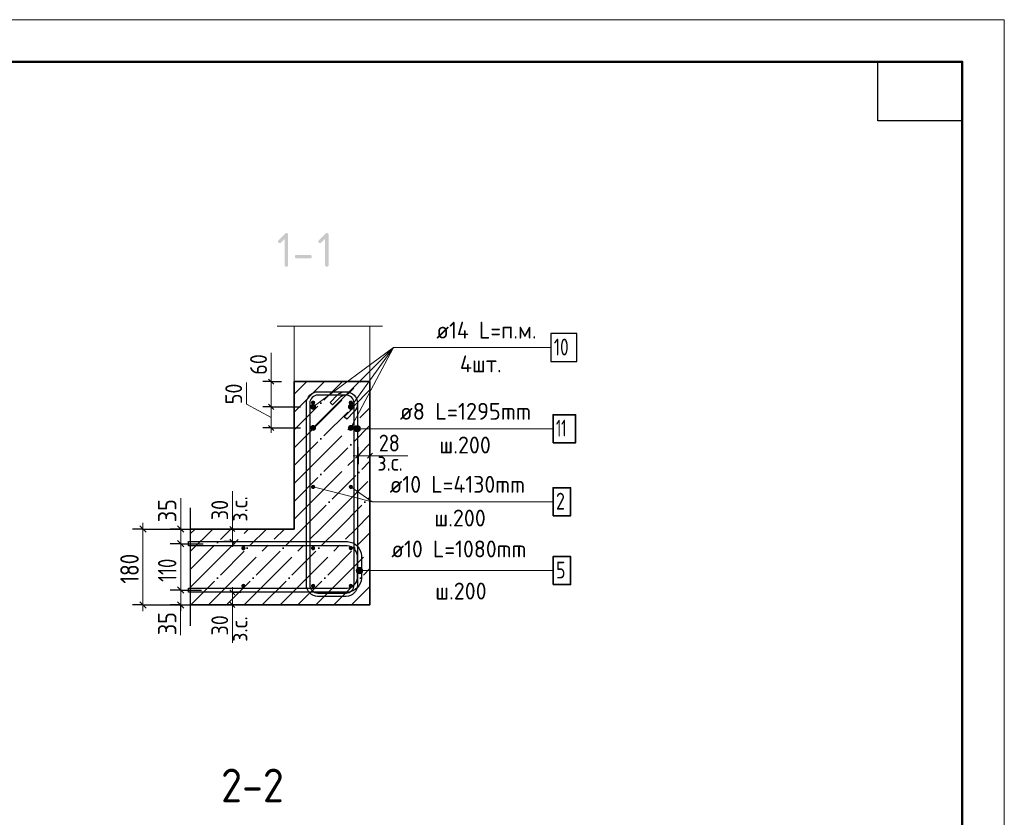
# Model space of a CAD drawing. Header units: millimetres. Extents: x -49773 to 2322955, y -3321 to 58485.
# Tile 320 of 580: x 1228507 to 1240195, y 46818 to 56285. Entities that reach past the tile are written whole.
import ezdxf

# ---------------------------------------------------------------- set-up
doc = ezdxf.new("R2010")
doc.units = ezdxf.units.MM
doc.linetypes.add('______11', pattern=[500, 400, -50, 0, -50])
doc.linetypes.add('______5', pattern=[1100, 800, -100, 100, -100])
for name, color, linetype, lineweight in [('Standard', 7, 'Continuous', 25), ('Арм.стержн. Арматура края', 96, 'Continuous', 35), ('Арм.стержн. вертикальными 1', 22, 'Continuous', 35), ('Арм.стержн. Доп. арматура', 180, 'Continuous', 35), ('Арм.стержн. Хомут', 240, 'Continuous', 35), ('Размерная линия_ общее', 7, 'Continuous', 13), ('Размерная линия_ общее_1', 7, 'Continuous', 13)]:
    doc.layers.add(name, color=color, linetype=linetype, lineweight=lineweight)
doc.styles.add('ISOCPEUR', font='txt')

msp = doc.modelspace()

# ---------------------------------------------------------------- hatches: boundary and pattern name
at = {"layer": 'Standard', "linetype": 'Continuous', "lineweight": 35, "transparency": 33554687}
for points in [[(1231653.4, 53684.8), (1231607.3, 53638.7), (1231605.9, 53637.3), (1231604.3, 53636.2), (1231602.7, 53635.1), (1231601, 53634.4), (1231599.2, 53633.7), (1231597.3, 53633.3), (1231595.4, 53633), (1231593.4, 53633), (1231590.9, 53633), (1231588.7, 53633.3), (1231586.5, 53633.6), (1231584.7, 53634.2), (1231582.8, 53634.9), (1231581.2, 53635.8), (1231579.7, 53636.7), (1231578.4, 53638), (1231577.2, 53639.2), (1231576.2, 53640.8), (1231575.3, 53642.4), (1231574.7, 53644.2), (1231574, 53646.1), (1231573.7, 53648.3), (1231573.4, 53650.5), (1231573.4, 53653), (1231573.4, 53655), (1231573.8, 53656.9), (1231574.1, 53658.8), (1231574.8, 53660.5), (1231575.6, 53662.3), (1231576.6, 53663.9), (1231577.7, 53665.5), (1231579.2, 53666.9), (1231657.3, 53745.1), (1231659.3, 53747), (1231661.3, 53748.5), (1231663.3, 53750), (1231665.3, 53751), (1231667.3, 53752), (1231669.3, 53752.5), (1231671.4, 53753), (1231673.4, 53753), (1231675.9, 53753), (1231678.1, 53752.6), (1231680.3, 53752.3), (1231682.2, 53751.7), (1231684.1, 53751.1), (1231685.6, 53750.1), (1231687.2, 53749.2), (1231688.4, 53748), (1231689.7, 53746.7), (1231690.6, 53745.1), (1231691.6, 53743.6), (1231692.2, 53741.7), (1231692.8, 53739.8), (1231693.1, 53737.6), (1231693.5, 53735.5), (1231693.5, 53733), (1231693.5, 53373), (1231693.5, 53370.5), (1231693.1, 53368.3), (1231692.8, 53366.1), (1231692.2, 53364.2), (1231691.6, 53362.3), (1231690.6, 53360.8), (1231689.7, 53359.2), (1231688.4, 53358), (1231687.2, 53356.7), (1231685.6, 53355.8), (1231684.1, 53354.8), (1231682.2, 53354.2), (1231680.3, 53353.6), (1231678.1, 53353.3), (1231675.9, 53353), (1231673.4, 53353), (1231670.9, 53353), (1231668.7, 53353.3), (1231666.5, 53353.6), (1231664.6, 53354.2), (1231662.8, 53354.8), (1231661.2, 53355.8), (1231659.6, 53356.7), (1231658.4, 53358), (1231657.1, 53359.2), (1231656.2, 53360.8), (1231655.3, 53362.3), (1231654.6, 53364.2), (1231654, 53366.1), (1231653.7, 53368.3), (1231653.4, 53370.5), (1231653.4, 53373)], [(1232133.2, 53684.8), (1232087.1, 53638.7), (1232085.7, 53637.3), (1232084.1, 53636.2), (1232082.5, 53635.1), (1232080.8, 53634.4), (1232079, 53633.7), (1232077.1, 53633.3), (1232075.2, 53633), (1232073.2, 53633), (1232070.7, 53633), (1232068.5, 53633.3), (1232066.3, 53633.6), (1232064.4, 53634.2), (1232062.5, 53634.9), (1232061, 53635.8), (1232059.4, 53636.7), (1232058.2, 53638), (1232056.9, 53639.2), (1232056, 53640.8), (1232055.1, 53642.4), (1232054.4, 53644.2), (1232053.8, 53646.1), (1232053.5, 53648.3), (1232053.2, 53650.5), (1232053.2, 53653), (1232053.2, 53655), (1232053.5, 53656.9), (1232053.9, 53658.8), (1232054.6, 53660.5), (1232055.3, 53662.3), (1232056.4, 53663.9), (1232057.5, 53665.5), (1232058.9, 53666.9), (1232137.1, 53745.1), (1232139.1, 53747), (1232141.1, 53748.5), (1232143.1, 53750), (1232145.1, 53751), (1232147.1, 53752), (1232149.1, 53752.5), (1232151.1, 53753), (1232153.2, 53753), (1232155.7, 53753), (1232157.9, 53752.6), (1232160.1, 53752.3), (1232162, 53751.7), (1232163.8, 53751.1), (1232165.4, 53750.1), (1232167, 53749.2), (1232168.2, 53748), (1232169.5, 53746.7), (1232170.4, 53745.1), (1232171.4, 53743.6), (1232172, 53741.7), (1232172.6, 53739.8), (1232172.9, 53737.6), (1232173.2, 53735.5), (1232173.2, 53733), (1232173.2, 53373), (1232173.2, 53370.5), (1232172.9, 53368.3), (1232172.6, 53366.1), (1232172, 53364.2), (1232171.4, 53362.3), (1232170.4, 53360.8), (1232169.5, 53359.2), (1232168.2, 53358), (1232167, 53356.7), (1232165.4, 53355.8), (1232163.8, 53354.8), (1232162, 53354.2), (1232160.1, 53353.6), (1232157.9, 53353.3), (1232155.7, 53353), (1232153.2, 53353), (1232150.7, 53353), (1232148.5, 53353.3), (1232146.3, 53353.6), (1232144.4, 53354.2), (1232142.5, 53354.8), (1232141, 53355.8), (1232139.4, 53356.7), (1232138.2, 53358), (1232136.9, 53359.2), (1232136, 53360.8), (1232135, 53362.3), (1232134.4, 53364.2), (1232133.8, 53366.1), (1232133.5, 53368.3), (1232133.2, 53370.5), (1232133.2, 53373)], [(1231953.5, 53452.8), (1231793.5, 53452.8), (1231791, 53452.8), (1231788.8, 53453.1), (1231786.6, 53453.4), (1231784.8, 53454), (1231782.9, 53454.7), (1231781.3, 53455.6), (1231779.8, 53456.5), (1231778.5, 53457.8), (1231777.3, 53459), (1231776.3, 53460.6), (1231775.4, 53462.2), (1231774.8, 53464.1), (1231774.1, 53465.9), (1231773.8, 53468.1), (1231773.5, 53470.3), (1231773.5, 53472.8), (1231773.5, 53475.3), (1231773.8, 53477.5), (1231774.1, 53479.7), (1231774.8, 53481.6), (1231775.4, 53483.5), (1231776.3, 53485), (1231777.3, 53486.6), (1231778.5, 53487.8), (1231779.8, 53489.1), (1231781.3, 53490), (1231782.9, 53491), (1231784.8, 53491.6), (1231786.6, 53492.2), (1231788.8, 53492.5), (1231791, 53492.9), (1231793.5, 53492.9), (1231953.5, 53492.9), (1231956, 53492.9), (1231958.1, 53492.5), (1231960.3, 53492.2), (1231962.2, 53491.6), (1231964.1, 53491), (1231965.6, 53490), (1231967.2, 53489.1), (1231968.5, 53487.8), (1231969.7, 53486.6), (1231970.6, 53485), (1231971.6, 53483.5), (1231972.2, 53481.6), (1231972.8, 53479.7), (1231973.1, 53477.5), (1231973.5, 53475.3), (1231973.5, 53472.8), (1231973.5, 53470.3), (1231973.1, 53468.1), (1231972.8, 53465.9), (1231972.2, 53464.1), (1231971.6, 53462.2), (1231970.6, 53460.6), (1231969.7, 53459), (1231968.5, 53457.8), (1231967.2, 53456.5), (1231965.6, 53455.6), (1231964.1, 53454.7), (1231962.2, 53454), (1231960.3, 53453.4), (1231958.1, 53453.1), (1231956, 53452.8)]]:
    msp.add_hatch(color=7, dxfattribs=at).paths.add_polyline_path(points, flags=16)
at = {"layer": 'Арм.стержн. Арматура края', "linetype": 'Continuous', "lineweight": 13, "transparency": 33554687}
for points in [[(1232508, 49728), (1232508, 49765.5), (1232502.7, 49746.8)], [(1232521.5, 49714.5), (1232521.5, 49779), (1232508, 49765.5)], [(1232521.5, 49714.5), (1232508, 49765.5), (1232508, 49728)], [(1232540.2, 49709.3), (1232540.2, 49784.3), (1232521.5, 49779)], [(1232540.2, 49709.3), (1232521.5, 49779), (1232521.5, 49714.5)], [(1232559, 49714.5), (1232559, 49779), (1232540.2, 49784.3)], [(1232559, 49714.5), (1232540.2, 49784.3), (1232540.2, 49709.3)], [(1232572.5, 49728), (1232572.5, 49765.5), (1232559, 49779)], [(1232572.5, 49728), (1232559, 49779), (1232559, 49714.5)], [(1232572.5, 49765.5), (1232572.5, 49728), (1232577.7, 49746.8)]]:
    msp.add_hatch(color=7, dxfattribs=at).paths.add_polyline_path(points)
at = {"layer": 'Арм.стержн. вертикальными 1', "linetype": 'Continuous', "lineweight": 50, "transparency": 33554687}
for points in [[(1232015.2, 51739.8), (1232013.3, 51749.4), (1232007.9, 51757.5), (1231999.8, 51762.9), (1231990.2, 51764.8), (1231980.7, 51762.9), (1231972.6, 51757.5), (1231967.1, 51749.4), (1231965.2, 51739.8), (1231967.1, 51730.3), (1231972.6, 51722.2), (1231980.7, 51716.7), (1231990.2, 51714.8), (1231999.8, 51716.7), (1232007.9, 51722.2), (1232013.3, 51730.3)], [(1232462.9, 51739.8), (1232461, 51749.4), (1232455.6, 51757.5), (1232447.5, 51762.9), (1232437.9, 51764.8), (1232428.3, 51762.9), (1232420.2, 51757.5), (1232414.8, 51749.4), (1232412.9, 51739.8), (1232414.8, 51730.3), (1232420.2, 51722.2), (1232428.3, 51716.7), (1232437.9, 51714.8), (1232447.5, 51716.7), (1232455.6, 51722.2), (1232461, 51730.3)], [(1232015.2, 50739.8), (1232013.3, 50749.4), (1232007.9, 50757.5), (1231999.8, 50762.9), (1231990.2, 50764.8), (1231980.7, 50762.9), (1231972.6, 50757.5), (1231967.1, 50749.4), (1231965.2, 50739.8), (1231967.1, 50730.3), (1231972.6, 50722.2), (1231980.7, 50716.7), (1231990.2, 50714.8), (1231999.8, 50716.7), (1232007.9, 50722.2), (1232013.3, 50730.3)], [(1232462.9, 50739.8), (1232461, 50749.4), (1232455.6, 50757.5), (1232447.5, 50762.9), (1232437.9, 50764.8), (1232428.3, 50762.9), (1232420.2, 50757.5), (1232414.8, 50749.4), (1232412.9, 50739.8), (1232414.8, 50730.3), (1232420.2, 50722.2), (1232428.3, 50716.7), (1232437.9, 50714.8), (1232447.5, 50716.7), (1232455.6, 50722.2), (1232461, 50730.3)], [(1231187.8, 50012.3), (1231185.8, 50021.9), (1231180.4, 50030), (1231172.3, 50035.4), (1231162.7, 50037.3), (1231153.2, 50035.4), (1231145.1, 50030), (1231139.7, 50021.9), (1231137.8, 50012.3), (1231139.7, 50002.8), (1231145.1, 49994.7), (1231153.2, 49989.2), (1231162.7, 49987.3), (1231172.3, 49989.2), (1231180.4, 49994.7), (1231185.8, 50002.8)], [(1232015.2, 50012.3), (1232013.3, 50021.9), (1232007.9, 50030), (1231999.8, 50035.4), (1231990.2, 50037.3), (1231980.7, 50035.4), (1231972.6, 50030), (1231967.1, 50021.9), (1231965.2, 50012.3), (1231967.1, 50002.8), (1231972.6, 49994.7), (1231980.7, 49989.2), (1231990.2, 49987.3), (1231999.8, 49989.2), (1232007.9, 49994.7), (1232013.3, 50002.8)], [(1232462.9, 50012.3), (1232461, 50021.9), (1232455.6, 50030), (1232447.5, 50035.4), (1232437.9, 50037.3), (1232428.3, 50035.4), (1232420.2, 50030), (1232414.8, 50021.9), (1232412.9, 50012.3), (1232414.8, 50002.8), (1232420.2, 49994.7), (1232428.3, 49989.2), (1232437.9, 49987.3), (1232447.5, 49989.2), (1232455.6, 49994.7), (1232461, 50002.8)], [(1231187.8, 49564.7), (1231185.8, 49574.3), (1231180.4, 49582.4), (1231172.3, 49587.8), (1231162.7, 49589.7), (1231153.2, 49587.8), (1231145.1, 49582.4), (1231139.7, 49574.3), (1231137.8, 49564.7), (1231139.7, 49555.1), (1231145.1, 49547), (1231153.2, 49541.6), (1231162.7, 49539.7), (1231172.3, 49541.6), (1231180.4, 49547), (1231185.8, 49555.1)], [(1232015.2, 49564.7), (1232013.3, 49574.3), (1232007.9, 49582.4), (1231999.8, 49587.8), (1231990.2, 49589.7), (1231980.7, 49587.8), (1231972.6, 49582.4), (1231967.1, 49574.3), (1231965.2, 49564.7), (1231967.1, 49555.1), (1231972.6, 49547), (1231980.7, 49541.6), (1231990.2, 49539.7), (1231999.8, 49541.6), (1232007.9, 49547), (1232013.3, 49555.1)], [(1232462.9, 49564.7), (1232461, 49574.3), (1232455.6, 49582.4), (1232447.5, 49587.8), (1232437.9, 49589.7), (1232428.3, 49587.8), (1232420.2, 49582.4), (1232414.8, 49574.3), (1232412.9, 49564.7), (1232414.8, 49555.1), (1232420.2, 49547), (1232428.3, 49541.6), (1232437.9, 49539.7), (1232447.5, 49541.6), (1232455.6, 49547), (1232461, 49555.1)]]:
    msp.add_hatch(color=4, dxfattribs=at).paths.add_polyline_path(points)
at = {"layer": 'Арм.стержн. Доп. арматура', "linetype": 'Continuous', "lineweight": 50, "transparency": 33554687}
for points in [[(1232025.2, 51689.8), (1232022.6, 51703.2), (1232015, 51714.6), (1232003.6, 51722.2), (1231990.2, 51724.8), (1231976.8, 51722.2), (1231965.5, 51714.6), (1231957.9, 51703.2), (1231955.2, 51689.8), (1231957.9, 51676.4), (1231965.5, 51665.1), (1231976.8, 51657.5), (1231990.2, 51654.8), (1232003.6, 51657.5), (1232015, 51665.1), (1232022.6, 51676.4)], [(1232472.9, 51689.8), (1232470.2, 51703.2), (1232462.6, 51714.6), (1232451.3, 51722.2), (1232437.9, 51724.8), (1232424.5, 51722.2), (1232413.1, 51714.6), (1232405.6, 51703.2), (1232402.9, 51689.8), (1232405.6, 51676.4), (1232413.1, 51665.1), (1232424.5, 51657.5), (1232437.9, 51654.8), (1232451.3, 51657.5), (1232462.6, 51665.1), (1232470.2, 51676.4)], [(1232025.2, 51439.8), (1232022.6, 51453.2), (1232015, 51464.6), (1232003.6, 51472.2), (1231990.2, 51474.8), (1231976.8, 51472.2), (1231965.5, 51464.6), (1231957.9, 51453.2), (1231955.2, 51439.8), (1231957.9, 51426.4), (1231965.5, 51415.1), (1231976.8, 51407.5), (1231990.2, 51404.8), (1232003.6, 51407.5), (1232015, 51415.1), (1232022.6, 51426.4)], [(1232472.9, 51439.8), (1232470.2, 51453.2), (1232462.6, 51464.6), (1232451.3, 51472.2), (1232437.9, 51474.8), (1232424.5, 51472.2), (1232413.1, 51464.6), (1232405.6, 51453.2), (1232402.9, 51439.8), (1232405.6, 51426.4), (1232413.1, 51415.1), (1232424.5, 51407.5), (1232437.9, 51404.8), (1232451.3, 51407.5), (1232462.6, 51415.1), (1232470.2, 51426.4)]]:
    msp.add_hatch(color=7, dxfattribs=at).paths.add_polyline_path(points)
at = {"layer": 'Арм.стержн. Хомут', "linetype": 'Continuous', "lineweight": 13, "transparency": 33554687}
for points in [[(1232480.3, 51411.4), (1232480.3, 51448.9), (1232475.1, 51430.1)], [(1232480.3, 51448.9), (1232493.8, 51397.9), (1232493.8, 51462.4)], [(1232480.3, 51448.9), (1232480.3, 51411.4), (1232493.8, 51397.9)], [(1232493.8, 51462.4), (1232512.6, 51392.6), (1232512.6, 51467.6)], [(1232493.8, 51462.4), (1232493.8, 51397.9), (1232512.6, 51392.6)], [(1232512.6, 51467.6), (1232512.6, 51392.6), (1232531.3, 51397.9)], [(1232512.6, 51467.6), (1232531.3, 51397.9), (1232531.3, 51462.4)], [(1232531.3, 51462.4), (1232531.3, 51397.9), (1232544.8, 51411.4)], [(1232531.3, 51462.4), (1232544.8, 51411.4), (1232544.8, 51448.9)], [(1232544.8, 51448.9), (1232544.8, 51411.4), (1232550.1, 51430.1)]]:
    msp.add_hatch(color=7, dxfattribs=at).paths.add_polyline_path(points)

# ---------------------------------------------------------------- linework, layer by layer
at = {"layer": 'Standard', "color": 7, "linetype": 'Continuous', "lineweight": 13, "transparency": 33554687}
for p, q in [((1231565.2, 52648.5), (1232815.2, 52648.5)), ((1232665.2, 51110.2), (1233115.2, 51110.2)), ((1231990.2, 50739.8), (1232692.6, 50563.4)), ((1231031.9, 50239.8), (1231031.9, 50689.8)), ((1231031.9, 49339.8), (1231031.9, 48889.8))]:
    msp.add_line(p, q, dxfattribs=at)
at = {"layer": 'Standard', "color": 253, "linetype": '______11', "lineweight": 35, "true_color": 0xababab, "transparency": 33554687}
for p, q in [((1231765.2, 51416.2), (1232338.8, 51989.8)), ((1231765.2, 51840.5), (1231914.6, 51989.8)), ((1231765.2, 50992), (1232665.2, 51892)), ((1231765.2, 50567.7), (1232665.2, 51467.7)), ((1231861.6, 50239.8), (1232665.2, 51043.5)), ((1232285.9, 50239.8), (1232665.2, 50619.2)), ((1230536.8, 50187.8), (1230588.8, 50239.8)), ((1230536.8, 49763.6), (1231013.1, 50239.8)), ((1230537.3, 49339.8), (1231437.3, 50239.8)), ((1230961.6, 49339.8), (1231861.6, 50239.8)), ((1231385.9, 49339.8), (1232285.9, 50239.8)), ((1231810.1, 49339.8), (1232665.2, 50194.9)), ((1232234.4, 49339.8), (1232665.2, 49770.7)), ((1232658.7, 49339.8), (1232665.2, 49346.4))]:
    msp.add_line(p, q, dxfattribs=at)
at = {"layer": 'Standard', "color": 253, "linetype": '______5', "lineweight": 35, "true_color": 0xababab, "transparency": 33554687}
for p, q in [((1231765.2, 51204.1), (1232551, 51989.8)), ((1231765.2, 51628.4), (1232126.7, 51989.8)), ((1231765.2, 50779.9), (1232665.2, 51679.9)), ((1231765.2, 50355.6), (1232665.2, 51255.6)), ((1232073.7, 50239.8), (1232665.2, 50831.3)), ((1232498, 50239.8), (1232665.2, 50407.1)), ((1230536.8, 49975.7), (1230800.9, 50239.8)), ((1230536.8, 49551.4), (1231225.2, 50239.8)), ((1230749.5, 49339.8), (1231649.5, 50239.8)), ((1231173.7, 49339.8), (1232073.7, 50239.8)), ((1231598, 49339.8), (1232498, 50239.8)), ((1232022.3, 49339.8), (1232665.2, 49982.8)), ((1232446.5, 49339.8), (1232665.2, 49558.5))]:
    msp.add_line(p, q, dxfattribs=at)
at = {"layer": 'Standard', "color": 7, "linetype": 'Continuous', "lineweight": 35, "transparency": 33554687}
for p, q in [((1231765.2, 51989.8), (1231765.2, 50239.8)), ((1232665.2, 51989.8), (1231765.2, 51989.8)), ((1232665.2, 50239.8), (1232665.2, 51989.8)), ((1231765.2, 50239.8), (1230536.8, 50239.8)), ((1232665.2, 49339.8), (1232665.2, 50239.8)), ((1230536.8, 49339.8), (1232665.2, 49339.8))]:
    msp.add_line(p, q, dxfattribs=at)
at = {"layer": 'Standard', "color": 7, "linetype": 'Continuous', "lineweight": 25, "transparency": 33554687}
msp.add_line((1230536.8, 49089.8), (1230536.8, 50489.8), dxfattribs=at)
at = {"layer": 'Standard', "color": 7, "linetype": 'Continuous', "lineweight": 13, "transparency": 33554687}
msp.add_lwpolyline([(1198194.6, -3115.3), (1240194.6, -3115.3), (1240194.6, 56284.7), (1198194.6, 56284.7), (1198194.6, -3115.3)], close=True, dxfattribs=at)
at = {"layer": 'Standard', "color": 7, "linetype": 'Continuous', "lineweight": 50, "transparency": 33554687}
msp.add_lwpolyline([(1200194.6, 55784.7), (1239694.6, 55784.7), (1239694.6, -2615.3), (1200194.6, -2615.3), (1200194.6, 55784.7)], close=True, dxfattribs=at)
at = {"layer": 'Standard', "color": 7, "linetype": 'Continuous', "lineweight": 25, "transparency": 33554687}
msp.add_lwpolyline([(1239694.6, 55784.7), (1239694.6, 55084.7), (1238694.6, 55084.7), (1238694.6, 55784.7), (1239694.6, 55784.7)], close=True, dxfattribs=at)
at = {"layer": 'Standard', "color": 7, "linetype": 'Continuous', "lineweight": 13, "transparency": 33554687}
msp.add_lwpolyline([(1231765.2, 51989.8), (1232665.2, 51989.8), (1232665.2, 52648.5), (1231765.2, 52648.5), (1231765.2, 51989.8)], dxfattribs=at)
at = {"layer": 'Арм.стержн. Арматура края', "color": 7, "linetype": 'Continuous', "lineweight": 13, "transparency": 33554687}
for p, q in [((1232502.7, 49746.8), (1232502.7, 49746.8)), ((1232540.2, 49784.3), (1232540.2, 49784.3)), ((1232819.3, 49746.8), (1232540.2, 49746.8)), ((1232540.2, 49709.3), (1232540.2, 49709.3)), ((1232577.7, 49746.8), (1232577.7, 49746.8)), ((1232819.3, 49746.8), (1234839.3, 49746.8))]:
    msp.add_line(p, q, dxfattribs=at)
at = {"layer": 'Арм.стержн. Арматура края', "color": 4, "linetype": 'Continuous', "lineweight": 25, "transparency": 33554687}
msp.add_lwpolyline([(1230511.8, 49539.8), (1232395, 49539.8), (1232417.6, 49543), (1232440.5, 49550.5), (1232461.5, 49562.3), (1232478.5, 49576.5), (1232492.8, 49593.6), (1232504.5, 49614.5), (1232512.1, 49637.4), (1232515.2, 49660), (1232515.2, 49919.6), (1232512.1, 49942.2), (1232504.5, 49965.1), (1232492.8, 49986.1), (1232478.5, 50003.1), (1232461.5, 50017.4), (1232440.5, 50029.1), (1232417.6, 50036.7), (1232395, 50039.8), (1230511.8, 50039.8), (1230511.8, 50089.8), (1232398.5, 50089.8), (1232429, 50085.6), (1232460.8, 50075.1), (1232490, 50058.7), (1232514.1, 50038.6), (1232534.2, 50014.6), (1232550.5, 49985.3), (1232561, 49953.6), (1232565.2, 49923.1), (1232565.2, 49656.6), (1232561, 49626.1), (1232550.5, 49594.3), (1232534.2, 49565.1), (1232514.1, 49541), (1232490, 49520.9), (1232460.8, 49504.5), (1232429, 49494.1), (1232398.5, 49489.8), (1230511.8, 49489.8), (1230511.8, 49539.8)], dxfattribs=at)
at = {"layer": 'Арм.стержн. Арматура края', "color": 7, "linetype": 'Continuous', "lineweight": 35, "transparency": 33554687}
msp.add_lwpolyline([(1234839.3, 49580.1), (1235045.9, 49580.1), (1235045.9, 49913.4), (1234839.3, 49913.4), (1234839.3, 49580.1)], dxfattribs=at)
at = {"layer": 'Арм.стержн. Арматура края', "color": 7, "linetype": 'Continuous', "lineweight": 13, "transparency": 33554687}
msp.add_circle((1232540.2, 49746.8), 37.5, dxfattribs=at)
at = {"layer": 'Арм.стержн. вертикальными 1', "color": 7, "linetype": 'Continuous', "lineweight": 13, "transparency": 33554687}
for q in [(1232437.9, 50739.8), (1234839.3, 50563.4)]:
    msp.add_line((1232692.6, 50563.4), q, dxfattribs=at)
at = {"layer": 'Арм.стержн. вертикальными 1', "color": 7, "linetype": 'Continuous', "lineweight": 35, "transparency": 33554687}
msp.add_lwpolyline([(1234839.3, 50396.8), (1235045.9, 50396.8), (1235045.9, 50730.1), (1234839.3, 50730.1), (1234839.3, 50396.8)], dxfattribs=at)
at = {"layer": 'Арм.стержн. Доп. арматура', "color": 7, "linetype": 'Continuous', "lineweight": 13, "transparency": 33554687}
for q in [(1231990.2, 51689.8), (1231990.2, 51439.8), (1232437.9, 51689.8), (1232437.9, 51439.8), (1234812.6, 52393.4)]:
    msp.add_line((1232946, 52393.4), q, dxfattribs=at)
at = {"layer": 'Арм.стержн. Доп. арматура', "color": 7, "linetype": 'Continuous', "lineweight": 25, "transparency": 33554687}
msp.add_lwpolyline([(1234812.6, 52226.7), (1235119.3, 52226.7), (1235119.3, 52560.1), (1234812.6, 52560.1), (1234812.6, 52226.7)], dxfattribs=at)
at = {"layer": 'Арм.стержн. Хомут', "color": 7, "linetype": 'Continuous', "lineweight": 13, "transparency": 33554687}
for p, q in [((1232475.1, 51430.1), (1232475.1, 51430.1)), ((1232512.6, 51467.6), (1232512.6, 51467.6)), ((1232512.6, 51430.1), (1234839.3, 51430.1)), ((1232512.6, 51430.1), (1232512.6, 51430.1)), ((1232550.1, 51430.1), (1232550.1, 51430.1)), ((1232512.6, 51392.6), (1232512.6, 51392.6))]:
    msp.add_line(p, q, dxfattribs=at)
at = {"layer": 'Арм.стержн. Хомут', "color": 40, "linetype": 'Continuous', "lineweight": 25, "transparency": 33554687}
msp.add_lwpolyline([(1232360.7, 51571.2), (1232450, 51660.5), (1232456.1, 51667.6), (1232461.6, 51675.2), (1232466.4, 51683.3), (1232470.3, 51691.6), (1232473.4, 51700.2), (1232475.7, 51709.3), (1232477.2, 51718.5), (1232477.9, 51727.9), (1232477.9, 51733.7), (1232475.4, 51751.8), (1232469.3, 51770.1), (1232459.9, 51786.8), (1232448.5, 51800.5), (1232434.9, 51811.9), (1232418.1, 51821.3), (1232399.8, 51827.3), (1232381.7, 51829.8), (1232046.4, 51829.8), (1232028.3, 51827.3), (1232010, 51821.3), (1231993.2, 51811.9), (1231979.6, 51800.5), (1231968.2, 51786.8), (1231958.8, 51770.1), (1231952.7, 51751.8), (1231950.2, 51733.7), (1231950.2, 49575.8), (1231952.7, 49557.8), (1231958.8, 49539.5), (1231968.2, 49522.7), (1231979.6, 49509), (1231993.2, 49497.6), (1232010, 49488.2), (1232028.3, 49482.2), (1232046.4, 49479.7), (1232381.7, 49479.7), (1232399.8, 49482.2), (1232418.1, 49488.2), (1232434.9, 49497.6), (1232448.5, 49509), (1232459.9, 49522.7), (1232469.3, 49539.5), (1232475.4, 49557.8), (1232477.9, 49575.8), (1232477.9, 51733.7), (1232475.4, 51751.8), (1232469.3, 51770.1), (1232459.9, 51786.8), (1232448.5, 51800.5), (1232434.9, 51811.9), (1232418.1, 51821.3), (1232399.8, 51827.3), (1232381.7, 51829.8), (1232376, 51829.8), (1232366.6, 51829.2), (1232357.3, 51827.7), (1232348.3, 51825.3), (1232339.6, 51822.2), (1232331.3, 51818.3), (1232323.3, 51813.6), (1232315.7, 51808.1), (1232308.5, 51801.9), (1232219.2, 51712.6), (1232190.9, 51740.9), (1232281.2, 51831.2), (1232290.8, 51839.5), (1232301.4, 51847.1), (1232312.7, 51853.7), (1232324.3, 51859.2), (1232336.4, 51863.6), (1232349.1, 51866.9), (1232362, 51868.9), (1232374.6, 51869.8), (1232384.5, 51869.8), (1232408.9, 51866.4), (1232434.3, 51858.1), (1232457.7, 51845), (1232476.9, 51828.9), (1232493, 51809.6), (1232506.1, 51786.2), (1232514.5, 51760.8), (1232517.9, 51736.4), (1232517.9, 49573.1), (1232514.5, 49548.7), (1232506.1, 49523.3), (1232493, 49499.9), (1232476.9, 49480.6), (1232457.7, 49464.6), (1232434.3, 49451.5), (1232408.9, 49443.1), (1232384.5, 49439.7), (1232043.6, 49439.7), (1232019.2, 49443.1), (1231993.8, 49451.5), (1231970.4, 49464.6), (1231951.2, 49480.6), (1231935.1, 49499.9), (1231922, 49523.3), (1231913.6, 49548.7), (1231910.2, 49573.1), (1231910.2, 51736.4), (1231913.6, 51760.8), (1231922, 51786.2), (1231935.1, 51809.6), (1231951.2, 51828.9), (1231970.4, 51845), (1231993.8, 51858.1), (1232019.2, 51866.4), (1232043.6, 51869.8), (1232384.5, 51869.8), (1232408.9, 51866.4), (1232434.3, 51858.1), (1232457.7, 51845), (1232476.9, 51828.9), (1232493, 51809.6), (1232506.1, 51786.2), (1232514.5, 51760.8), (1232517.9, 51736.4), (1232517.9, 51726.5), (1232517, 51713.9), (1232514.9, 51701), (1232511.6, 51688.3), (1232507.3, 51676.2), (1232501.8, 51664.6), (1232495.2, 51653.3), (1232487.5, 51642.7), (1232479.2, 51633.2), (1232388.9, 51542.9), (1232360.7, 51571.2)], dxfattribs=at)
at = {"layer": 'Арм.стержн. Хомут', "color": 7, "linetype": 'Continuous', "lineweight": 35, "transparency": 33554687}
msp.add_lwpolyline([(1234839.3, 51263.4), (1235105.9, 51263.4), (1235105.9, 51596.8), (1234839.3, 51596.8), (1234839.3, 51263.4)], dxfattribs=at)
at = {"layer": 'Арм.стержн. Хомут', "color": 7, "linetype": 'Continuous', "lineweight": 13, "transparency": 33554687}
msp.add_circle((1232512.6, 51430.1), 37.5, dxfattribs=at)
at = {"layer": 'Размерная линия_ общее', "color": 7, "linetype": 'Continuous', "lineweight": 13, "transparency": 33554687}
for p, q in [((1230418.3, 50320.8), (1230418.3, 50606.8)), ((1229970.8, 50239.8), (1229970.8, 50314.8)), ((1230418.3, 50152.3), (1230418.3, 50320.8)), ((1230418.3, 50239.8), (1230418.3, 50314.8)), ((1230418.3, 50064.8), (1230418.3, 50239.8)), ((1230418.3, 49514.8), (1230418.3, 50064.8)), ((1230418.3, 49339.8), (1230418.3, 49514.8)), ((1229970.8, 49339.8), (1229970.8, 49264.8)), ((1230418.3, 49427.3), (1230417.9, 49266.4)), ((1230418.3, 49339.8), (1230418.3, 49264.8)), ((1230417.9, 49266.4), (1230417.9, 48980.4))]:
    msp.add_line(p, q, dxfattribs=at)
at = {"layer": 'Размерная линия_ общее', "color": 7, "linetype": 'Continuous', "lineweight": 25, "transparency": 33554687}
for p, q in [((1230008.2, 50202.3), (1229933.3, 50277.3)), ((1230455.8, 50202.3), (1230380.8, 50277.3)), ((1230455.8, 50027.3), (1230380.8, 50102.3)), ((1230455.8, 49477.3), (1230380.8, 49552.3)), ((1230008.2, 49302.3), (1229933.3, 49377.3)), ((1230455.8, 49302.3), (1230380.8, 49377.3))]:
    msp.add_line(p, q, dxfattribs=at)
at = {"layer": 'Размерная линия_ общее', "color": 253, "linetype": 'Continuous', "lineweight": -3, "true_color": 0xa0a0a0, "transparency": 33554687}
for p, q in [((1229970.8, 50239.8), (1229845.7, 50239.8)), ((1229970.8, 50239.8), (1230095.7, 50239.8)), ((1229970.8, 50239.8), (1230686.2, 50239.8)), ((1230418.3, 50239.8), (1230293.3, 50239.8)), ((1230418.3, 50239.8), (1230543.3, 50239.8)), ((1230418.3, 50239.8), (1230714, 50239.8)), ((1230418.3, 50064.8), (1230293.3, 50064.8)), ((1230418.3, 50064.8), (1230543.3, 50064.8)), ((1230418.3, 50064.8), (1230684.6, 50064.8)), ((1230418.3, 49514.8), (1230293.3, 49514.8)), ((1230418.3, 49514.8), (1230543.3, 49514.8)), ((1230418.3, 49514.8), (1230664.1, 49514.8)), ((1229970.8, 49339.8), (1229845.7, 49339.8)), ((1229970.8, 49339.8), (1230095.7, 49339.8)), ((1229970.8, 49339.8), (1230654, 49339.8)), ((1230418.3, 49339.8), (1230293.3, 49339.8)), ((1230418.3, 49339.8), (1230543.3, 49339.8)), ((1230418.3, 49339.8), (1230754, 49339.8))]:
    msp.add_line(p, q, dxfattribs=at)
at = {"layer": 'Размерная линия_ общее', "color": 7, "linetype": 'Continuous', "lineweight": 13, "transparency": 33554687}
msp.add_lwpolyline([(1229970.8, 49339.8), (1229970.8, 49511.9), (1229970.8, 49511.9), (1229970.8, 50239.8)], dxfattribs=at)
at = {"layer": 'Размерная линия_ общее_1', "color": 7, "linetype": 'Continuous', "lineweight": 13, "transparency": 33554687}
for p, q in [((1231492.5, 52070), (1231492.5, 52330)), ((1231492.6, 51839.8), (1231492.5, 52070)), ((1231492.6, 51989.8), (1231492.6, 52049.8)), ((1231197.6, 51720.6), (1231197.6, 51980.6)), ((1231492.6, 51564.8), (1231197.6, 51720.6)), ((1231492.6, 51439.8), (1231492.6, 51689.8)), ((1231492.6, 51439.8), (1231492.6, 51379.8)), ((1232525.2, 51110.2), (1232465.2, 51110.2)), ((1232525.2, 51110.2), (1232665.2, 51110.2)), ((1232665.2, 51110.2), (1232725.2, 51110.2)), ((1231031.9, 50239.8), (1231031.9, 50299.8)), ((1231031.9, 50089.8), (1231031.9, 50239.8)), ((1231031.9, 50089.8), (1231031.9, 50029.8)), ((1231031.9, 49489.8), (1231031.9, 49549.8)), ((1231031.9, 49489.8), (1231031.9, 49339.8)), ((1231031.9, 49339.8), (1231031.9, 49279.8))]:
    msp.add_line(p, q, dxfattribs=at)
at = {"layer": 'Размерная линия_ общее_1', "color": 7, "linetype": 'Continuous', "lineweight": 25, "transparency": 33554687}
for p, q in [((1231522.6, 51959.8), (1231462.6, 52019.8)), ((1231522.6, 51659.8), (1231462.6, 51719.8)), ((1231522.6, 51409.8), (1231462.6, 51469.8)), ((1232495.2, 51080.2), (1232555.2, 51140.2)), ((1232635.2, 51080.2), (1232695.2, 51140.2)), ((1231061.9, 50209.8), (1231001.9, 50269.8)), ((1231061.9, 50059.8), (1231001.9, 50119.8)), ((1231001.9, 49519.8), (1231061.9, 49459.8)), ((1231001.9, 49369.8), (1231061.9, 49309.8))]:
    msp.add_line(p, q, dxfattribs=at)
at = {"layer": 'Размерная линия_ общее_1', "color": 253, "linetype": 'Continuous', "lineweight": -3, "true_color": 0xa0a0a0, "transparency": 33554687}
for p, q in [((1231492.6, 51989.8), (1231392.6, 51989.8)), ((1231492.6, 51989.8), (1231592.6, 51989.8)), ((1231492.6, 51989.8), (1231615.2, 51989.8)), ((1231492.6, 51689.8), (1231392.6, 51689.8)), ((1231492.6, 51689.8), (1231592.6, 51689.8)), ((1231492.6, 51689.8), (1231840.2, 51689.8)), ((1231492.6, 51439.8), (1231392.6, 51439.8)), ((1231492.6, 51439.8), (1231592.6, 51439.8)), ((1231492.6, 51439.8), (1231840.2, 51439.8)), ((1232525.2, 51110.2), (1232525.2, 51210.2)), ((1232665.2, 51110.2), (1232665.2, 51210.2)), ((1232525.2, 51110.2), (1232525.2, 51010.2)), ((1232525.2, 51110.2), (1232525.2, 51110.2)), ((1232665.2, 51110.2), (1232665.2, 51010.2)), ((1232665.2, 51110.2), (1232665.2, 51110.2)), ((1231031.9, 50239.8), (1230931.9, 50239.8)), ((1231031.9, 50239.8), (1231131.9, 50239.8)), ((1231031.9, 50089.8), (1230931.9, 50089.8)), ((1231031.9, 50089.8), (1231131.9, 50089.8)), ((1231031.9, 49489.8), (1230931.9, 49489.8)), ((1231031.9, 49489.8), (1231131.9, 49489.8)), ((1231031.9, 49339.8), (1230931.9, 49339.8)), ((1231031.9, 49339.8), (1231131.9, 49339.8))]:
    msp.add_line(p, q, dxfattribs=at)
at = {"layer": 'Размерная линия_ общее_1', "color": 7, "linetype": 'Continuous', "lineweight": 13, "transparency": 33554687}
msp.add_lwpolyline([(1231492.6, 51689.8), (1231492.6, 51789.8), (1231492.6, 51789.8), (1231492.6, 51989.8)], dxfattribs=at)

# ---------------------------------------------------------------- texts
at = {"layer": 'Standard', "color": 7, "linetype": 'Continuous', "lineweight": 35, "transparency": 33554687, "insert": (1230897.6, 46996.5), "char_height": 400, "width": 1021.794, "attachment_point": 7, "style": 'ISOCPEUR'}
msp.add_mtext('\\W0.91;2-2', dxfattribs=at)
at = {"layer": 'Арм.стержн. Арматура края', "color": 7, "linetype": 'Continuous', "lineweight": 25, "transparency": 33554687, "char_height": 200, "attachment_point": 7, "style": 'ISOCPEUR'}
for s, insert, width in [('\\W0.94;ø10 L=1080mm ', (1232919.3, 49903.4), 1913.071), ('\\W0.78;5', (1234872.6, 49653.4), 217.601), ('\\W0.95;ш.200 ', (1233439.3, 49403.4), 874.662)]:
    msp.add_mtext(s, dxfattribs=dict(at, insert=insert, width=width))
at = {"layer": 'Арм.стержн. вертикальными 1', "color": 7, "linetype": 'Continuous', "lineweight": 25, "transparency": 33554687, "char_height": 200, "attachment_point": 7, "style": 'ISOCPEUR'}
for s, insert, width in [('\\W0.94;ø10 L=4130mm ', (1232899.2, 50670.1), 1933.181), ('\\W0.78;2', (1234872.6, 50470.1), 217.601), ('\\W0.95;ш.200 ', (1233429.3, 50270.1), 874.662)]:
    msp.add_mtext(s, dxfattribs=dict(at, insert=insert, width=width))
at = {"layer": 'Арм.стержн. Доп. арматура', "color": 7, "linetype": 'Continuous', "lineweight": 25, "transparency": 33554687, "char_height": 200, "attachment_point": 7, "style": 'ISOCPEUR'}
for s, insert, width in [('\\W0.94;ø14 L=п.м.', (1233452.6, 52500.1), 1353.345), ('\\W0.75;10', (1234846, 52300.1), 314.851), ('\\W0.95;4шт. ', (1233732.6, 52100.1), 794.38)]:
    msp.add_mtext(s, dxfattribs=dict(at, insert=insert, width=width))
at = {"layer": 'Арм.стержн. Хомут', "color": 7, "linetype": 'Continuous', "lineweight": 25, "transparency": 33554687, "char_height": 200, "attachment_point": 7, "style": 'ISOCPEUR'}
for s, insert, width in [('\\W0.96;ø8 L=1295mm ', (1233019.3, 51536.8), 1814.81), ('\\W0.62;11', (1234872.6, 51336.8), 262.5), ('\\W0.95;ш.200 ', (1233489.3, 51136.8), 874.662)]:
    msp.add_mtext(s, dxfattribs=dict(at, insert=insert, width=width))
at = {"layer": 'Размерная линия_ общее', "color": 7, "linetype": 'Continuous', "lineweight": 25, "transparency": 33554687, "char_height": 220, "attachment_point": 7, "rotation": 90, "style": 'ISOCPEUR'}
for s, insert, width in [('\\W0.87;35', (1230368.3, 50320.8), 403.94), ('\\W0.83;180', (1229920.7, 49591.8), 508.571), ('\\W0.74;110', (1230368.3, 49613.8), 455.155), ('\\W0.87;35', (1230367.9, 48980.4), 403.924)]:
    msp.add_mtext(s, dxfattribs=dict(at, insert=insert, width=width))
at = {"layer": 'Размерная линия_ общее_1', "color": 7, "linetype": 'Continuous', "lineweight": 18, "transparency": 33554687, "char_height": 200, "attachment_point": 7, "rotation": 90, "style": 'ISOCPEUR'}
for s, insert, width in [('\\W0.87;60', (1231442.5, 52070), 367.21), ('\\W0.87;50', (1231147.6, 51720.6), 367.202), ('\\W0.90;з.с.', (1231210.6, 50327.8), 459.949), ('\\W0.87;30', (1230981.9, 50343.9), 367.21), ('\\W0.87;30', (1230981.9, 48975.8), 367.202), ('\\W0.90;з.с.', (1231210.6, 48901.9), 459.942)]:
    msp.add_mtext(s, dxfattribs=dict(at, insert=insert, width=width))
at = {"layer": 'Размерная линия_ общее_1', "color": 7, "linetype": 'Continuous', "lineweight": 18, "transparency": 33554687, "char_height": 200, "attachment_point": 7, "style": 'ISOCPEUR'}
for s, insert, width in [('\\W0.87;28', (1232769.3, 51160.2), 367.202), ('\\W0.90;з.с.', (1232753.2, 50931.5), 459.949)]:
    msp.add_mtext(s, dxfattribs=dict(at, insert=insert, width=width))

doc.saveas('drawing.dxf')
